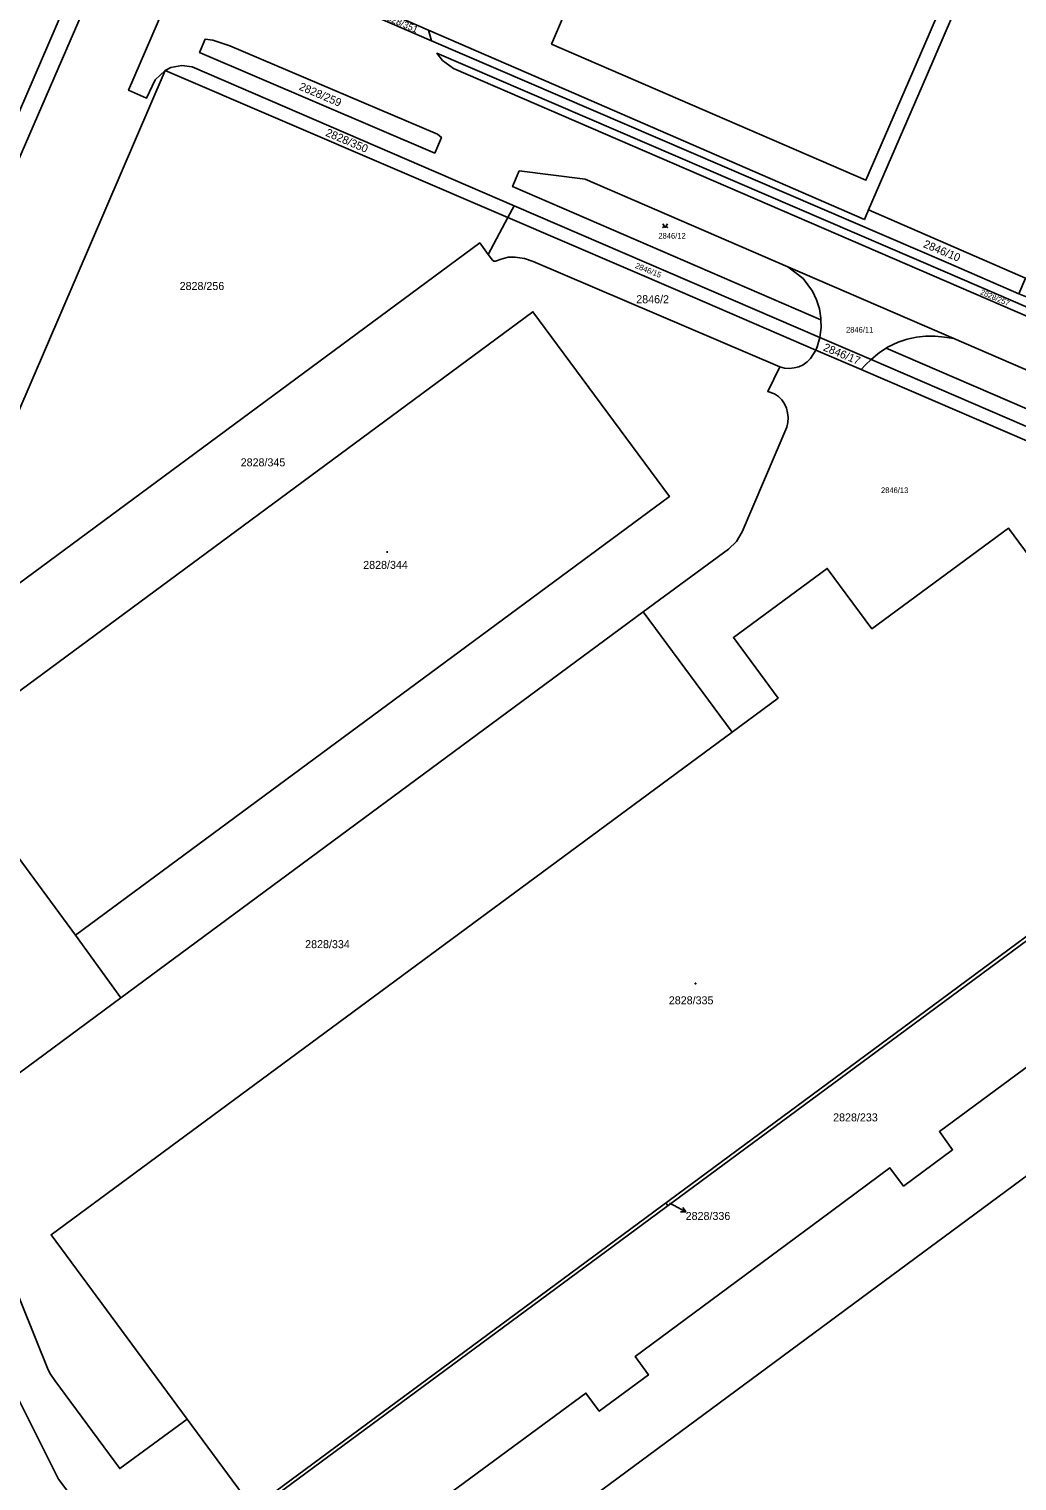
# Model space of a CAD drawing. Extents: x -596024 to -594475, y -1163820 to -1161957.
# Drawn here: x -594849.7 to -594639.8, y -1162870.2 to -1162561.7 of the extents above; entities that cross this region are included whole.
import ezdxf

# ---------------------------------------------------------------- set-up
doc = ezdxf.new("R2010")
doc.units = 0
for name, color, linetype in [('Level 1', 7, 'Continuous'), ('Level 4', 7, 'Continuous'), ('Level 5', 7, 'Continuous'), ('Level 57', 7, 'Continuous'), ('Level 60', 7, 'Continuous'), ('Vrstva 60', 7, 'Continuous')]:
    doc.layers.add(name, color=color, linetype=linetype)

msp = doc.modelspace()

# ---------------------------------------------------------------- linework, layer by layer
at = {"layer": 'Level 1'}
for points in [[(-594642.46, -1162525.73), (-594659.42, -1162564.93), (-594671.93, -1162593.86), (-594738.71, -1162564.94), (-594726.35, -1162535.99), (-594702.26, -1162480.31), (-594710.34, -1162476.78), (-594713.85, -1162474.39), (-594717.08, -1162469.84), (-594718.29, -1162464.87), (-594717.89, -1162460.88), (-594716.06, -1162456.23), (-594717.81, -1162453.88), (-594710.73, -1162448.61), (-594708.63, -1162451.59), (-594692.8, -1162458.44), (-594687.89, -1162447.11), (-594677.66, -1162451.54)], [(-594820.79, -1162570.53), (-594822.93, -1162572.51), (-594824.74, -1162576.4), (-594828.58, -1162574.75), (-594811.69, -1162535.47), (-594810.27, -1162536.02), (-594794.12, -1162498.7), (-594791.55, -1162499.77), (-594792.52, -1162502.05), (-594793.84, -1162507.94)], [(-594822.04, -1162520.38), (-594862.6, -1162613.86), (-594860.74, -1162614.64), (-594864.21, -1162622.98), (-594863.9, -1162627.5), (-594876.82, -1162658.46), (-594887.95, -1162694.06), (-594892.35, -1162733.63), (-594891.85, -1162773.83), (-594884.93, -1162813.13), (-594872.3, -1162851.66), (-594853.89, -1162886.54)], [(-594671.35, -1162600.14), (-594659.05, -1162571.75), (-594653.5, -1162558.91), (-594640.23, -1162528.26)], [(-594900.15, -1162690.86), (-594858.06, -1162593.6), (-594837.7, -1162546.58)], [(-594764.89, -1162561.96), (-594776.58, -1162556.88)], [(-594778.84, -1162557.95), (-594764.2, -1162564.25)], [(-594671.35, -1162600.14), (-594672.24, -1162602.21), (-594734, -1162575.38), (-594764.89, -1162561.96)], [(-594764.2, -1162564.25), (-594764.89, -1162561.96)], [(-594763.52, -1162588.09), (-594762.12, -1162584.76), (-594762.95, -1162584.06), (-594807.06, -1162565.28), (-594810.65, -1162564.06), (-594812.33, -1162563.91), (-594813.5, -1162566.7), (-594763.52, -1162588.09)], [(-594639.44, -1162617.96), (-594654.41, -1162611.49), (-594764.2, -1162564.25)], [(-594820.79, -1162570.53), (-594819.58, -1162569.92), (-594817.27, -1162569.5), (-594815.09, -1162569.78), (-594746.66, -1162599.27)], [(-594551.26, -1162674.05), (-594558.36, -1162666.03), (-594565.66, -1162658.99), (-594577.65, -1162649.97), (-594590.7, -1162643.08), (-594759.55, -1162570.1), (-594761.91, -1162568.41), (-594763.07, -1162566.87), (-594655.07, -1162613.29), (-594588.95, -1162641.84), (-594583.78, -1162644.35), (-594576.15, -1162648.76), (-594564.46, -1162657.42), (-594556.98, -1162664.83), (-594549.97, -1162672.7), (-594542.4, -1162682.94)], [(-594820.79, -1162570.53), (-594852.35, -1162643.82), (-594862.28, -1162668.54), (-594870.52, -1162697.83), (-594873.81, -1162716.63), (-594875.35, -1162735.24), (-594875.39, -1162754.24), (-594874.5, -1162772.2), (-594872.29, -1162790.37), (-594868.13, -1162809.43), (-594863.17, -1162826.03), (-594856.03, -1162844.95), (-594843.44, -1162869.87), (-594838.3, -1162876.69)], [(-594820.79, -1162570.53), (-594747.99, -1162601.78)], [(-594681.48, -1162623.51), (-594747.01, -1162595.22), (-594745.56, -1162591.88), (-594731.57, -1162593.65), (-594688.51, -1162612.25)], [(-594747.99, -1162601.78), (-594746.66, -1162599.27)], [(-594681.73, -1162627.26), (-594746.66, -1162599.27)], [(-594639.44, -1162617.96), (-594638, -1162614.66), (-594671.35, -1162600.14)], [(-594752.15, -1162609.62), (-594747.99, -1162601.78)], [(-594747.99, -1162601.78), (-594711.4, -1162617.53), (-594682.55, -1162629.95)], [(-594868.84, -1162714.93), (-594870.17, -1162713.18), (-594858.08, -1162704.12), (-594864.59, -1162695.18), (-594859.22, -1162691.23), (-594859.01, -1162690.89), (-594859.07, -1162690.55), (-594861.79, -1162686.8), (-594753.98, -1162607.16), (-594752.15, -1162609.62)], [(-594752.15, -1162609.62), (-594751.23, -1162610.85), (-594750.98, -1162611.07), (-594750.6, -1162611.05), (-594749.4, -1162610.6), (-594747.93, -1162610.23), (-594746.46, -1162610.18), (-594744.46, -1162610.49), (-594742.6, -1162611.09), (-594690.2, -1162633.5)], [(-594681.48, -1162623.51), (-594681.49, -1162623.16), (-594681.81, -1162621.18), (-594682.4, -1162619.25), (-594683.29, -1162617.44), (-594685.28, -1162614.76), (-594688.51, -1162612.25)], [(-594688.51, -1162612.25), (-594653.22, -1162627.5)], [(-594868.84, -1162714.93), (-594742.69, -1162621.79), (-594713.66, -1162661.06), (-594839.86, -1162754.27)], [(-594681.73, -1162627.26), (-594681.46, -1162625.17), (-594681.48, -1162623.51)], [(-594682.55, -1162629.95), (-594682.26, -1162629.27), (-594681.73, -1162627.26)], [(-594681.73, -1162627.26), (-594670.79, -1162631.97)], [(-594653.22, -1162627.5), (-594655.22, -1162627.17), (-594657.22, -1162626.97), (-594659.25, -1162626.98), (-594661.21, -1162627.21), (-594663.17, -1162627.64), (-594665.09, -1162628.27), (-594667.35, -1162629.35), (-594667.59, -1162629.51)], [(-594653.22, -1162627.5), (-594589.56, -1162655), (-594581.13, -1162660.01), (-594572.46, -1162666.54), (-594567.55, -1162671.08), (-594559.63, -1162680.02), (-594556.72, -1162684.16)], [(-594690.2, -1162633.5), (-594689.23, -1162633.76), (-594688.2, -1162633.84), (-594687.19, -1162633.74), (-594686.2, -1162633.49), (-594685.25, -1162633.08), (-594684.41, -1162632.47), (-594683.69, -1162631.76), (-594682.55, -1162629.95)], [(-594672.95, -1162634.08), (-594682.55, -1162629.95)], [(-594670.79, -1162631.97), (-594669.02, -1162630.43), (-594667.59, -1162629.51)], [(-594667.59, -1162629.51), (-594593.39, -1162661.54), (-594578.25, -1162671.55), (-594566.82, -1162682.95), (-594555.09, -1162698.89)], [(-594719.25, -1162685.53), (-594701.13, -1162672.26), (-594699.43, -1162670.62), (-594698.21, -1162668.59), (-594688.71, -1162646.32), (-594688.52, -1162645.32), (-594688.46, -1162644.3), (-594688.58, -1162643.3), (-594688.82, -1162642.29), (-594689.21, -1162641.36), (-594689.76, -1162640.5), (-594690.5, -1162639.8), (-594691.35, -1162639.27), (-594692.78, -1162638.77), (-594690.2, -1162633.5)], [(-594670.79, -1162631.97), (-594672.04, -1162633.05), (-594672.95, -1162634.08)], [(-594562.86, -1162699.12), (-594570.61, -1162688.69), (-594574.54, -1162684.16), (-594577.32, -1162681.29), (-594581.71, -1162677.2), (-594584.83, -1162674.7), (-594588.06, -1162672.33), (-594591.41, -1162670.15), (-594594.86, -1162668.13), (-594598.4, -1162666.27), (-594602.04, -1162664.6), (-594672.95, -1162634.08)], [(-594670.79, -1162631.97), (-594594.96, -1162664.65), (-594579.99, -1162674.71), (-594568.46, -1162686.71), (-594557.16, -1162701.99)], [(-594700.35, -1162711.11), (-594690.58, -1162703.9), (-594700.07, -1162691.02), (-594680.15, -1162676.33), (-594670.65, -1162689.17), (-594641.66, -1162667.75), (-594627.05, -1162687.52), (-594611.08, -1162675.73), (-594582.89, -1162713.92)], [(-594719.25, -1162685.53), (-594830.23, -1162767.57)], [(-594719.25, -1162685.53), (-594700.35, -1162711.11)], [(-594767.69, -1162878.28), (-594731.42, -1162851.56), (-594728.59, -1162855.41), (-594718.13, -1162847.69), (-594720.96, -1162843.8), (-594681.43, -1162814.54), (-594666.81, -1162803.72), (-594663.92, -1162807.58), (-594653.5, -1162799.86), (-594656.32, -1162795.98), (-594604.07, -1162757.43), (-594601.23, -1162761.29), (-594599.92, -1162759.9), (-594599.2, -1162758.17), (-594599.1, -1162756.65), (-594599.76, -1162754.49), (-594602.56, -1162749.18), (-594604.01, -1162745.1), (-594604, -1162741.41), (-594602.26, -1162736.89), (-594599.26, -1162733.74), (-594559.32, -1162703.91)], [(-594816.13, -1162857.08), (-594845.04, -1162817.92), (-594700.35, -1162711.11)], [(-594802.17, -1162876), (-594657.54, -1162769.1), (-594582.89, -1162713.92)], [(-594802.17, -1162876), (-594801.77, -1162876.54), (-594657.08, -1162769.72), (-594582.43, -1162714.54), (-594582.89, -1162713.92)], [(-594839.86, -1162754.27), (-594868.84, -1162714.93)], [(-594521.89, -1162779.47), (-594536.35, -1162790.14), (-594549.51, -1162772.36), (-594564.9, -1162751.56), (-594669.66, -1162828.98), (-594777.81, -1162908.91)], [(-594839.86, -1162754.27), (-594830.23, -1162767.57)], [(-594830.23, -1162767.57), (-594866.26, -1162794.21), (-594860.48, -1162808.87), (-594854.22, -1162825.29), (-594845.65, -1162846.63), (-594845.2, -1162847.51), (-594844.22, -1162848.89), (-594830.45, -1162867.58), (-594816.13, -1162857.08)], [(-594816.13, -1162857.08), (-594802.17, -1162876)]]:
    msp.add_lwpolyline(points, dxfattribs=at)
at = {"layer": 'Level 5'}
msp.add_lwpolyline([(-594715.08, -1162603.14), (-594714.58, -1162603.89), (-594714.08, -1162603.14)], dxfattribs=at)
for centre, radius in [((-594715.03, -1162603.84), 0.05), ((-594714.13, -1162603.84), 0.05), ((-594773.62, -1162672.85), 0.09), ((-594773.62, -1162672.85), 0.0521), ((-594708.13, -1162764.55), 0.09), ((-594708.13, -1162764.55), 0.0521), ((-594714.19, -1162811.48), 0.09), ((-594714.19, -1162811.48), 0.0521)]:
    msp.add_circle(centre, radius, dxfattribs=at)
at = {"layer": 'Level 57'}
for p, q in [((-594713.62, -1162811.17), (-594712.84, -1162811.61)), ((-594712.84, -1162811.61), (-594710.22, -1162813.07))]:
    msp.add_line(p, q, dxfattribs=at)
msp.add_lwpolyline([(-594710.85, -1162812.15), (-594710.22, -1162813.07), (-594711.34, -1162813.02)], dxfattribs=at)
at = {"layer": 'Level 60'}
for points in [[(-594736.66, -1162375.16), (-594750.97, -1162408.39), (-594753.68, -1162414.68), (-594754.14, -1162415.74), (-594793.84, -1162507.94), (-594792.52, -1162502.05), (-594791.55, -1162499.77), (-594794.12, -1162498.7), (-594810.27, -1162536.02), (-594811.69, -1162535.47), (-594828.58, -1162574.75), (-594824.74, -1162576.4), (-594822.93, -1162572.51), (-594820.79, -1162570.53), (-594852.35, -1162643.82)], [(-594853.89, -1162886.54), (-594872.3, -1162851.66), (-594884.93, -1162813.13), (-594891.85, -1162773.83), (-594892.35, -1162733.63), (-594887.95, -1162694.06), (-594876.82, -1162658.46), (-594863.9, -1162627.5), (-594864.21, -1162622.98), (-594860.74, -1162614.64), (-594862.6, -1162613.86), (-594822.04, -1162520.38), (-594817.99, -1162511.04), (-594816.51, -1162511.6), (-594796.75, -1162466.29), (-594771.27, -1162407.45), (-594764.73, -1162395.02)], [(-594858.06, -1162593.6), (-594837.7, -1162546.58), (-594833.1, -1162535.93), (-594825.56, -1162518.52), (-594822.04, -1162520.38), (-594862.6, -1162613.86)], [(-594726.35, -1162535.99), (-594738.71, -1162564.94), (-594671.93, -1162593.86), (-594659.42, -1162564.93), (-594642.46, -1162525.73)], [(-594851.99, -1162542.41), (-594848.96, -1162542.18), (-594847.02, -1162542.51), (-594845.09, -1162543.05), (-594839.59, -1162545.47), (-594837.7, -1162546.58), (-594858.06, -1162593.6)], [(-594653.5, -1162558.91), (-594659.05, -1162571.75), (-594671.35, -1162600.14), (-594672.24, -1162602.21), (-594734, -1162575.38), (-594764.89, -1162561.96), (-594776.58, -1162556.88)], [(-594852.35, -1162643.82), (-594820.79, -1162570.53), (-594747.99, -1162601.78), (-594752.15, -1162609.62), (-594753.98, -1162607.16), (-594861.79, -1162686.8)], [(-594861.79, -1162686.8), (-594753.98, -1162607.16), (-594752.15, -1162609.62), (-594751.23, -1162610.85), (-594750.98, -1162611.07), (-594750.6, -1162611.05), (-594749.4, -1162610.6), (-594747.93, -1162610.23), (-594746.46, -1162610.18), (-594744.46, -1162610.49), (-594742.6, -1162611.09), (-594690.2, -1162633.5), (-594692.78, -1162638.77), (-594691.35, -1162639.27), (-594690.5, -1162639.8), (-594689.76, -1162640.5), (-594689.21, -1162641.36), (-594688.82, -1162642.29), (-594688.58, -1162643.3), (-594688.46, -1162644.3), (-594688.52, -1162645.32), (-594688.71, -1162646.32), (-594698.21, -1162668.59), (-594699.43, -1162670.62), (-594701.13, -1162672.26), (-594719.25, -1162685.53), (-594830.23, -1162767.57), (-594839.86, -1162754.27), (-594713.66, -1162661.06), (-594742.69, -1162621.79), (-594868.84, -1162714.93)], [(-594627.05, -1162687.52), (-594641.66, -1162667.75), (-594670.65, -1162689.17), (-594680.15, -1162676.33), (-594700.07, -1162691.02), (-594690.58, -1162703.9), (-594700.35, -1162711.11), (-594719.25, -1162685.53), (-594701.13, -1162672.26), (-594699.43, -1162670.62), (-594698.21, -1162668.59), (-594688.71, -1162646.32), (-594688.52, -1162645.32), (-594688.46, -1162644.3), (-594688.58, -1162643.3), (-594688.82, -1162642.29), (-594689.21, -1162641.36), (-594689.76, -1162640.5), (-594690.5, -1162639.8), (-594691.35, -1162639.27), (-594692.78, -1162638.77), (-594690.2, -1162633.5), (-594689.23, -1162633.76), (-594688.2, -1162633.84), (-594687.19, -1162633.74), (-594686.2, -1162633.49), (-594685.25, -1162633.08), (-594684.41, -1162632.47), (-594683.69, -1162631.76), (-594682.55, -1162629.95), (-594672.95, -1162634.08), (-594602.04, -1162664.6)], [(-594868.84, -1162714.93), (-594839.86, -1162754.27), (-594830.23, -1162767.57), (-594866.26, -1162794.21)], [(-594564.9, -1162751.56), (-594669.66, -1162828.98), (-594777.81, -1162908.91)], [(-594767.69, -1162878.28), (-594731.42, -1162851.56), (-594728.59, -1162855.41), (-594718.13, -1162847.69), (-594720.96, -1162843.8), (-594681.43, -1162814.54), (-594666.81, -1162803.72), (-594663.92, -1162807.58), (-594653.5, -1162799.86), (-594656.32, -1162795.98), (-594604.07, -1162757.43)], [(-594854.22, -1162825.29), (-594845.65, -1162846.63), (-594845.2, -1162847.51), (-594844.22, -1162848.89), (-594830.45, -1162867.58), (-594816.13, -1162857.08), (-594802.17, -1162876)], [(-594838.3, -1162876.69), (-594843.44, -1162869.87), (-594856.03, -1162844.95)], [(-594856.03, -1162844.95), (-594843.44, -1162869.87), (-594838.3, -1162876.69)]]:
    msp.add_lwpolyline(points, dxfattribs=at)
for points in [[(-594726.35, -1162535.99), (-594702.26, -1162480.31), (-594710.34, -1162476.78), (-594713.85, -1162474.39), (-594717.08, -1162469.84), (-594718.29, -1162464.87), (-594717.89, -1162460.88), (-594716.06, -1162456.23), (-594717.81, -1162453.88), (-594710.73, -1162448.61), (-594708.63, -1162451.59), (-594692.8, -1162458.44), (-594687.89, -1162447.11), (-594677.66, -1162451.54), (-594686.8, -1162477.58), (-594653.86, -1162512.79), (-594642.46, -1162525.73), (-594659.42, -1162564.93), (-594671.93, -1162593.86), (-594738.71, -1162564.94)], [(-594616.82, -1162474.18), (-594525.77, -1162512.94), (-594519.65, -1162515.55), (-594546.03, -1162577.09), (-594563.33, -1162617.21), (-594571.71, -1162638.03), (-594573.7, -1162642.63), (-594600.8, -1162630.84), (-594601.07, -1162631.49), (-594601.93, -1162631.09), (-594601.65, -1162630.48), (-594635.9, -1162615.59), (-594637.34, -1162618.87), (-594639.44, -1162617.96), (-594638, -1162614.66), (-594671.35, -1162600.14), (-594659.05, -1162571.75), (-594653.5, -1162558.91), (-594640.23, -1162528.26), (-594633.44, -1162513.14)], [(-594764.2, -1162564.25), (-594778.84, -1162557.95), (-594776.58, -1162556.88), (-594764.89, -1162561.96)], [(-594638, -1162614.66), (-594639.44, -1162617.96), (-594654.41, -1162611.49), (-594764.2, -1162564.25), (-594764.89, -1162561.96), (-594734, -1162575.38), (-594672.24, -1162602.21), (-594671.35, -1162600.14)], [(-594762.12, -1162584.76), (-594763.52, -1162588.09), (-594813.5, -1162566.7), (-594812.33, -1162563.91), (-594810.65, -1162564.06), (-594807.06, -1162565.28), (-594762.95, -1162584.06)], [(-594820.79, -1162570.53), (-594819.58, -1162569.92), (-594817.27, -1162569.5), (-594815.09, -1162569.78), (-594746.66, -1162599.27), (-594747.99, -1162601.78)], [(-594588.95, -1162641.84), (-594583.78, -1162644.35), (-594576.15, -1162648.76), (-594564.46, -1162657.42), (-594556.98, -1162664.83), (-594549.97, -1162672.7), (-594542.4, -1162682.94), (-594544.02, -1162682.03), (-594545.72, -1162680.58), (-594547.42, -1162678.85), (-594551.26, -1162674.05), (-594558.36, -1162666.03), (-594565.66, -1162658.99), (-594577.65, -1162649.97), (-594590.7, -1162643.08), (-594759.55, -1162570.1), (-594761.91, -1162568.41), (-594763.07, -1162566.87), (-594655.07, -1162613.29)], [(-594681.81, -1162621.18), (-594681.49, -1162623.16), (-594681.48, -1162623.51), (-594747.01, -1162595.22), (-594745.56, -1162591.88), (-594731.57, -1162593.65), (-594688.51, -1162612.25), (-594685.28, -1162614.76), (-594683.29, -1162617.44), (-594682.4, -1162619.25)], [(-594711.4, -1162617.53), (-594747.99, -1162601.78), (-594746.66, -1162599.27), (-594681.73, -1162627.26), (-594682.26, -1162629.27), (-594682.55, -1162629.95)], [(-594689.23, -1162633.76), (-594690.2, -1162633.5), (-594742.6, -1162611.09), (-594744.46, -1162610.49), (-594746.46, -1162610.18), (-594747.93, -1162610.23), (-594749.4, -1162610.6), (-594750.6, -1162611.05), (-594750.98, -1162611.07), (-594751.23, -1162610.85), (-594752.15, -1162609.62), (-594747.99, -1162601.78), (-594711.4, -1162617.53), (-594682.55, -1162629.95), (-594683.69, -1162631.76), (-594684.41, -1162632.47), (-594685.25, -1162633.08), (-594686.2, -1162633.49), (-594687.19, -1162633.74), (-594688.2, -1162633.84)], [(-594681.73, -1162627.26), (-594681.46, -1162625.17), (-594681.48, -1162623.51), (-594681.49, -1162623.16), (-594681.81, -1162621.18), (-594682.4, -1162619.25), (-594683.29, -1162617.44), (-594685.28, -1162614.76), (-594688.51, -1162612.25), (-594653.22, -1162627.5), (-594655.22, -1162627.17), (-594657.22, -1162626.97), (-594659.25, -1162626.98), (-594661.21, -1162627.21), (-594663.17, -1162627.64), (-594665.09, -1162628.27), (-594667.35, -1162629.35), (-594667.59, -1162629.51), (-594669.02, -1162630.43), (-594670.79, -1162631.97)], [(-594868.84, -1162714.93), (-594742.69, -1162621.79), (-594713.66, -1162661.06), (-594839.86, -1162754.27)], [(-594681.73, -1162627.26), (-594670.79, -1162631.97), (-594672.04, -1162633.05), (-594672.95, -1162634.08), (-594682.55, -1162629.95), (-594682.26, -1162629.27)], [(-594589.56, -1162655), (-594581.13, -1162660.01), (-594572.46, -1162666.54), (-594567.55, -1162671.08), (-594559.63, -1162680.02), (-594556.72, -1162684.16), (-594555.01, -1162687.28), (-594554, -1162690.8), (-594553.85, -1162694.33), (-594554.46, -1162697.96), (-594555.09, -1162698.89), (-594566.82, -1162682.95), (-594578.25, -1162671.55), (-594593.39, -1162661.54), (-594667.59, -1162629.51), (-594667.35, -1162629.35), (-594665.09, -1162628.27), (-594663.17, -1162627.64), (-594661.21, -1162627.21), (-594659.25, -1162626.98), (-594657.22, -1162626.97), (-594655.22, -1162627.17), (-594653.22, -1162627.5)], [(-594670.79, -1162631.97), (-594669.02, -1162630.43), (-594667.59, -1162629.51), (-594593.39, -1162661.54), (-594578.25, -1162671.55), (-594566.82, -1162682.95), (-594555.09, -1162698.89), (-594557.16, -1162701.99), (-594568.46, -1162686.71), (-594579.99, -1162674.71), (-594594.96, -1162664.65)], [(-594562.86, -1162699.12), (-594570.61, -1162688.69), (-594574.54, -1162684.16), (-594577.32, -1162681.29), (-594581.71, -1162677.2), (-594584.83, -1162674.7), (-594588.06, -1162672.33), (-594591.41, -1162670.15), (-594594.86, -1162668.13), (-594598.4, -1162666.27), (-594602.04, -1162664.6), (-594672.95, -1162634.08), (-594672.04, -1162633.05), (-594670.79, -1162631.97), (-594594.96, -1162664.65), (-594579.99, -1162674.71), (-594568.46, -1162686.71), (-594557.16, -1162701.99), (-594559.32, -1162703.91)], [(-594657.54, -1162769.1), (-594802.17, -1162876), (-594816.13, -1162857.08), (-594845.04, -1162817.92), (-594700.35, -1162711.11), (-594690.58, -1162703.9), (-594700.07, -1162691.02), (-594680.15, -1162676.33), (-594670.65, -1162689.17), (-594641.66, -1162667.75), (-594627.05, -1162687.52), (-594611.08, -1162675.73), (-594582.89, -1162713.92)], [(-594860.48, -1162808.87), (-594866.26, -1162794.21), (-594830.23, -1162767.57), (-594719.25, -1162685.53), (-594700.35, -1162711.11), (-594845.04, -1162817.92), (-594816.13, -1162857.08), (-594830.45, -1162867.58), (-594844.22, -1162848.89), (-594845.2, -1162847.51), (-594845.65, -1162846.63), (-594854.22, -1162825.29)], [(-594657.08, -1162769.72), (-594801.77, -1162876.54), (-594802.17, -1162876), (-594657.54, -1162769.1), (-594582.89, -1162713.92), (-594582.43, -1162714.54)], [(-594521.89, -1162779.47), (-594478.66, -1162837.97), (-594483.34, -1162841.43), (-594488.52, -1162845.26), (-594498.44, -1162852.59), (-594703.6, -1163004.2), (-594706.05, -1163006.01), (-594777.81, -1162908.91), (-594669.66, -1162828.98), (-594564.9, -1162751.56), (-594549.51, -1162772.36), (-594536.35, -1162790.14)]]:
    msp.add_lwpolyline(points, close=True, dxfattribs=at)
at = {"layer": 'Vrstva 60'}
for points in [[(-594811.69, -1162535.47), (-594828.58, -1162574.75), (-594824.74, -1162576.4), (-594822.93, -1162572.51), (-594820.79, -1162570.53), (-594819.58, -1162569.92), (-594817.27, -1162569.5), (-594815.09, -1162569.78), (-594746.66, -1162599.27), (-594681.73, -1162627.26), (-594681.46, -1162625.17), (-594681.48, -1162623.51), (-594747.01, -1162595.22), (-594745.56, -1162591.88), (-594731.57, -1162593.65), (-594688.51, -1162612.25), (-594653.22, -1162627.5), (-594589.56, -1162655)], [(-594639.44, -1162617.96), (-594654.41, -1162611.49), (-594764.2, -1162564.25), (-594778.84, -1162557.95)], [(-594590.7, -1162643.08), (-594759.55, -1162570.1), (-594761.91, -1162568.41), (-594763.07, -1162566.87), (-594655.07, -1162613.29), (-594588.95, -1162641.84)], [(-594582.43, -1162714.54), (-594657.08, -1162769.72), (-594801.77, -1162876.54)], [(-594767.69, -1162878.28), (-594731.42, -1162851.56), (-594728.59, -1162855.41), (-594718.13, -1162847.69), (-594720.96, -1162843.8), (-594681.43, -1162814.54), (-594666.81, -1162803.72), (-594663.92, -1162807.58), (-594653.5, -1162799.86), (-594656.32, -1162795.98), (-594604.07, -1162757.43)]]:
    msp.add_lwpolyline(points, dxfattribs=at)
msp.add_lwpolyline([(-594813.5, -1162566.7), (-594812.33, -1162563.91), (-594810.65, -1162564.06), (-594807.06, -1162565.28), (-594762.95, -1162584.06), (-594762.12, -1162584.76), (-594763.52, -1162588.09)], close=True, dxfattribs=at)

# ---------------------------------------------------------------- texts
at = {"layer": 'Level 4'}
for s, height, rotation, p in [('2828/351', 1.44, 336.8, (-594774.84, -1162559.42)), ('2828/259', 1.7, 336.9, (-594792.52, -1162574.56)), ('2828/350', 1.7, 336.9544, (-594786.88, -1162584.36)), ('2846/10', 1.7, 337.2475, (-594659.88, -1162608.03)), ('2846/15', 1.2, 337.9, (-594721.06, -1162612.45)), ('2828/257', 1.14, 336.6864, (-594647.74, -1162618.03)), ('2846/17', 1.7, 337.6, (-594681.14, -1162629.98))]:
    msp.add_text(s, height=height, rotation=rotation, dxfattribs=at).set_placement(p)
for s, height, p in [('2846/12', 1.2, (-594716.01, -1162606.26)), ('2828/256', 1.7, (-594817.73, -1162617.18)), ('2846/2', 1.7, (-594720.72, -1162619.99)), ('2846/11', 1.2, (-594676.15, -1162626.22)), ('2828/345', 1.7, (-594804.76, -1162654.65)), ('2846/13', 1.2, (-594668.72, -1162660.33)), ('2828/344', 1.7, (-594778.73, -1162676.44)), ('2828/334', 1.7, (-594791.06, -1162757.02)), ('2828/335', 1.7, (-594713.8, -1162768.95)), ('2828/233', 1.7, (-594678.89, -1162793.83)), ('2828/336', 0.1, (-594713.62, -1162811.17))]:
    msp.add_text(s, height=height, dxfattribs=at).set_placement(p)
at = {"layer": 'Level 57'}
msp.add_text('2828/336', height=1.7, dxfattribs=at).set_placement((-594710.22, -1162814.77))

doc.saveas('drawing.dxf')
